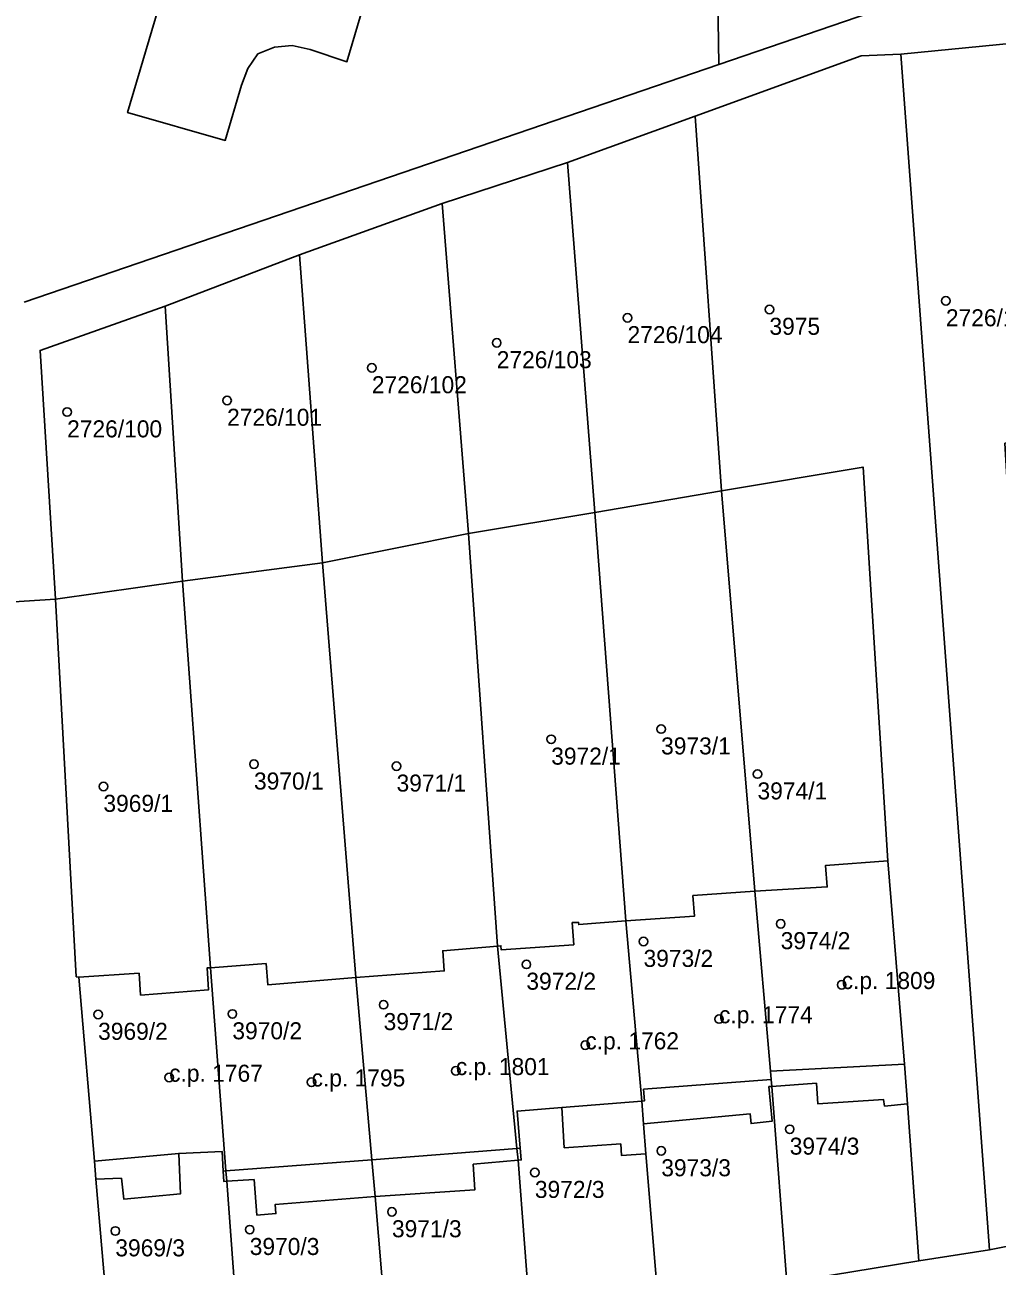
# Model space of a CAD drawing. Extents: x -878211 to -870363, y -1058464 to -1052522.
# Drawn here: x -873233.3 to -873176.2, y -1055685.7 to -1055612.8 of the extents above; entities that cross this region are included whole.
import ezdxf

# ---------------------------------------------------------------- set-up
doc = ezdxf.new("R2010")
doc.units = 0
for name, color, linetype in [('Vrstva 50', 7, 'Continuous'), ('Vrstva 51', 7, 'Continuous'), ('Vrstva 52', 7, 'Continuous')]:
    doc.layers.add(name, color=color, linetype=linetype)

msp = doc.modelspace()

# ---------------------------------------------------------------- linework, layer by layer
at = {"layer": 'Vrstva 50'}
for centre in [(-873179.21, -1055629.01994), (-873197.9, -1055630.00994), (-873189.57, -1055629.51994), (-873205.58, -1055631.47994), (-873212.91, -1055632.94994), (-873221.41, -1055634.85994), (-873230.8, -1055635.53994), (-873195.93, -1055654.14994), (-873202.38, -1055654.74994), (-873219.83, -1055656.20994), (-873211.46, -1055656.32994), (-873190.27, -1055656.78994), (-873228.67, -1055657.51994), (-873188.91, -1055665.57994), (-873196.96, -1055666.61994), (-873203.84, -1055667.95994), (-873185.33, -1055669.15994), (-873228.98, -1055670.89994), (-873221.1, -1055670.86994), (-873212.22, -1055670.32994), (-873192.53, -1055671.16994), (-873200.38, -1055672.69994), (-873224.81, -1055674.59994), (-873207.98, -1055674.20994), (-873216.45, -1055674.87994), (-873188.38, -1055677.63994), (-873195.92, -1055678.90994), (-873203.34, -1055680.17994), (-873211.73, -1055682.48994), (-873227.97, -1055683.60994), (-873220.08, -1055683.52994)]:
    msp.add_circle(centre, 0.25, dxfattribs=at)
at = {"layer": 'Vrstva 51'}
for points in [[(-873133.86, -1055614.38), (-873133.68, -1055608.93), (-873133.41, -1055600.69), (-873132.41, -1055592.17), (-873132.67, -1055583.08), (-873135.51, -1055585.52), (-873143.76, -1055587.06), (-873151.75, -1055583.38), (-873160.15, -1055579.44), (-873168.02, -1055575.7), (-873183.53, -1055568.07), (-873182.97, -1055573.08), (-873175.74, -1055575.14), (-873180.81, -1055592.89), (-873185.82, -1055610.66), (-873192.63, -1055608.68), (-873192.55, -1055615.15), (-873182.94, -1055611.86), (-873169.62, -1055610.44), (-873160.75, -1055610.15)], [(-873181.86, -1055614.53), (-873176.65, -1055684.71), (-873172.63, -1055683.91), (-873173.91, -1055665.69), (-873173.96, -1055665.13), (-873174.75, -1055654.34), (-873175.75, -1055637.37), (-873167.44, -1055635.97), (-873169.28, -1055613.31)], [(-873180.8, -1055685.36), (-873176.65, -1055684.71), (-873181.86, -1055614.53), (-873184.18, -1055614.64), (-873193.93, -1055618.17), (-873192.39, -1055640.17), (-873184.07, -1055638.77), (-873182.61, -1055661.88), (-873181.65, -1055673.82), (-873181.47, -1055676.14)], [(-873193.93, -1055618.17), (-873201.43, -1055620.9), (-873199.82, -1055641.43), (-873192.39, -1055640.17)], [(-873207.24, -1055642.68), (-873199.82, -1055641.43), (-873201.43, -1055620.9), (-873208.78, -1055623.31)], [(-873215.81, -1055644.39), (-873207.24, -1055642.68), (-873208.78, -1055623.31), (-873217.16, -1055626.32)], [(-873224.03, -1055645.47), (-873215.81, -1055644.39), (-873217.16, -1055626.32), (-873225.05, -1055629.33)], [(-873224.03, -1055645.47), (-873225.05, -1055629.33), (-873232.39, -1055631.93), (-873231.49, -1055646.53)], [(-873186.18, -1055663.41), (-873186.27, -1055662.15), (-873182.61, -1055661.88), (-873184.07, -1055638.77), (-873192.39, -1055640.17), (-873190.42, -1055663.66)], [(-873194.06, -1055663.92), (-873190.42, -1055663.66), (-873192.39, -1055640.17), (-873199.82, -1055641.43), (-873198, -1055665.41), (-873193.97, -1055665.14)], [(-873201.06, -1055666.81), (-873201.15, -1055665.51), (-873200.77, -1055665.5), (-873200.76, -1055665.63), (-873198, -1055665.41), (-873199.82, -1055641.43), (-873207.24, -1055642.68), (-873205.53, -1055666.89), (-873205.33, -1055666.87), (-873205.31, -1055667.11)], [(-873207.24, -1055642.68), (-873215.81, -1055644.39), (-873213.85, -1055668.73), (-873208.66, -1055668.35), (-873208.75, -1055667.16), (-873205.53, -1055666.89)], [(-873213.85, -1055668.73), (-873215.81, -1055644.39), (-873224.03, -1055645.47), (-873222.38, -1055668.16), (-873219.12, -1055667.91), (-873219.02, -1055669.16)], [(-873226.58, -1055668.48), (-873226.49, -1055669.76), (-873222.5, -1055669.45), (-873222.58, -1055668.17), (-873222.38, -1055668.16), (-873224.03, -1055645.47), (-873231.49, -1055646.53), (-873230.26, -1055668.69), (-873230.12, -1055668.71)], [(-873244.04, -1055695.5), (-873228.08, -1055692.58), (-873229.12, -1055680.57), (-873229.2, -1055679.52), (-873230.12, -1055668.71), (-873230.26, -1055668.69), (-873231.49, -1055646.53), (-873242.51, -1055647.23)], [(-873186.81, -1055674.94), (-873186.72, -1055676.15), (-873182.87, -1055675.9), (-873182.81, -1055676.28), (-873181.47, -1055676.14), (-873181.65, -1055673.82), (-873182.61, -1055661.88), (-873186.27, -1055662.15), (-873186.18, -1055663.41), (-873190.42, -1055663.66), (-873189.5, -1055674.23), (-873189.46, -1055674.72), (-873189.43, -1055675.12)], [(-873190.71, -1055676.73), (-873190.65, -1055677.31), (-873189.4, -1055677.16), (-873189.6, -1055675.13), (-873189.43, -1055675.12), (-873189.46, -1055674.72), (-873189.5, -1055674.23), (-873190.42, -1055663.66), (-873194.06, -1055663.92), (-873193.97, -1055665.14), (-873198, -1055665.41), (-873197.06, -1055675.99), (-873196.96, -1055677.33)], [(-873204.14, -1055679.44), (-873204.21, -1055678.75), (-873204.38, -1055676.57), (-873201.76, -1055676.36), (-873201.62, -1055678.72), (-873198.3, -1055678.5), (-873198.26, -1055679.17), (-873196.82, -1055679.09), (-873196.96, -1055677.33), (-873197.06, -1055675.99), (-873198, -1055665.41), (-873200.76, -1055665.63), (-873200.77, -1055665.5), (-873201.15, -1055665.51), (-873201.06, -1055666.81), (-873205.31, -1055667.11), (-873205.33, -1055666.87), (-873205.53, -1055666.89), (-873204.4, -1055678.76), (-873204.33, -1055679.46)], [(-873205.53, -1055666.89), (-873208.75, -1055667.16), (-873208.66, -1055668.35), (-873213.85, -1055668.73), (-873212.91, -1055679.44), (-873212.72, -1055681.59), (-873206.86, -1055681.19), (-873206.96, -1055679.69), (-873204.33, -1055679.46), (-873204.4, -1055678.76)], [(-873227.61, -1055680.51), (-873227.48, -1055681.74), (-873224.14, -1055681.42), (-873224.25, -1055679.06), (-873221.7, -1055678.94), (-873221.64, -1055680.09), (-873221.61, -1055680.7), (-873221.43, -1055680.69), (-873221.48, -1055680.08), (-873222.38, -1055668.16), (-873222.58, -1055668.17), (-873222.5, -1055669.45), (-873226.49, -1055669.76), (-873226.58, -1055668.48), (-873230.12, -1055668.71), (-873229.2, -1055679.52), (-873229.12, -1055680.57)], [(-873219.66, -1055682.68), (-873218.54, -1055682.59), (-873218.58, -1055682.05), (-873212.72, -1055681.59), (-873212.91, -1055679.44), (-873213.85, -1055668.73), (-873219.02, -1055669.16), (-873219.12, -1055667.91), (-873222.38, -1055668.16), (-873221.48, -1055680.08), (-873221.43, -1055680.69), (-873219.82, -1055680.59)], [(-873181.47, -1055676.14), (-873182.81, -1055676.28), (-873182.87, -1055675.9), (-873186.72, -1055676.15), (-873186.81, -1055674.94), (-873189.43, -1055675.12), (-873188.55, -1055686.64), (-873180.8, -1055685.36)], [(-873189.43, -1055675.12), (-873189.6, -1055675.13), (-873189.4, -1055677.16), (-873190.65, -1055677.31), (-873190.71, -1055676.73), (-873196.96, -1055677.33), (-873196.82, -1055679.09), (-873196.09, -1055687.98), (-873188.55, -1055686.64)], [(-873196.09, -1055687.98), (-873196.82, -1055679.09), (-873198.26, -1055679.17), (-873198.3, -1055678.5), (-873201.62, -1055678.72), (-873201.76, -1055676.36), (-873204.38, -1055676.57), (-873204.21, -1055678.75), (-873204.14, -1055679.44), (-873204.33, -1055679.46), (-873203.58, -1055689.23)], [(-873220.59, -1055692.12), (-873221.43, -1055680.69), (-873221.61, -1055680.7), (-873221.64, -1055680.09), (-873221.7, -1055678.94), (-873224.25, -1055679.06), (-873224.14, -1055681.42), (-873227.48, -1055681.74), (-873227.61, -1055680.51), (-873229.12, -1055680.57), (-873228.08, -1055692.58)], [(-873211.96, -1055690.67), (-873203.58, -1055689.23), (-873204.33, -1055679.46), (-873206.96, -1055679.69), (-873206.86, -1055681.19), (-873212.72, -1055681.59)], [(-873220.59, -1055692.12), (-873211.96, -1055690.67), (-873212.72, -1055681.59), (-873218.58, -1055682.05), (-873218.54, -1055682.59), (-873219.66, -1055682.68), (-873219.82, -1055680.59), (-873221.43, -1055680.69)]]:
    msp.add_lwpolyline(points, close=True, dxfattribs=at)
for points in [[(-873210.37, -1055601.42), (-873214.37, -1055614.98), (-873216.54, -1055614.27), (-873217.58, -1055614.03), (-873218.62, -1055614.13), (-873219.6, -1055614.51), (-873220.2, -1055615.38), (-873220.56, -1055616.36), (-873221.52, -1055619.6), (-873227.25, -1055617.97), (-873219.31, -1055591.18)], [(-873219.31, -1055591.18), (-873227.25, -1055617.97), (-873221.52, -1055619.6), (-873220.56, -1055616.36), (-873220.2, -1055615.38), (-873219.6, -1055614.51), (-873218.62, -1055614.13), (-873217.58, -1055614.03), (-873216.54, -1055614.27), (-873214.37, -1055614.98), (-873210.37, -1055601.42)], [(-873233.33, -1055629.09), (-873192.55, -1055615.15), (-873192.63, -1055608.68)], [(-873247.77, -1055697.28), (-873223.58, -1055694.59), (-873192.53, -1055689.31), (-873163.69, -1055684.33), (-873126.27, -1055678.1), (-873108.8, -1055675.13), (-873104.35, -1055674.3), (-873102.96, -1055673.82), (-873101.73, -1055672.94), (-873100.78, -1055671.77), (-873100.55, -1055670.31), (-873100.47, -1055668.33), (-873100.76, -1055654.75), (-873101.15, -1055637.19), (-873101.02, -1055634.25), (-873099.5, -1055614.42), (-873105.6, -1055618.66), (-873127.76, -1055615.3), (-873133.86, -1055614.38), (-873160.75, -1055610.15), (-873169.62, -1055610.44), (-873182.94, -1055611.86), (-873192.55, -1055615.15), (-873233.33, -1055629.09)], [(-873242.51, -1055647.23), (-873231.49, -1055646.53), (-873232.39, -1055631.93), (-873225.05, -1055629.33), (-873217.16, -1055626.32), (-873208.78, -1055623.31), (-873201.43, -1055620.9), (-873193.93, -1055618.17), (-873184.18, -1055614.64), (-873181.86, -1055614.53), (-873169.28, -1055613.31)], [(-873172.63, -1055683.91), (-873176.65, -1055684.71), (-873180.8, -1055685.36), (-873188.55, -1055686.64)]]:
    msp.add_lwpolyline(points, dxfattribs=at)
at = {"layer": 'Vrstva 52'}
for points in [[(-873190.42, -1055663.66), (-873189.5, -1055674.23), (-873181.65, -1055673.82), (-873182.61, -1055661.88), (-873186.27, -1055662.15), (-873186.18, -1055663.41)], [(-873196.96, -1055675.28), (-873189.46, -1055674.72), (-873189.5, -1055674.23), (-873190.42, -1055663.66), (-873194.06, -1055663.92), (-873193.97, -1055665.14), (-873198, -1055665.41), (-873197.06, -1055675.99), (-873196.9, -1055675.97)], [(-873205.53, -1055666.89), (-873204.4, -1055678.76), (-873204.21, -1055678.75), (-873204.38, -1055676.57), (-873201.76, -1055676.36), (-873197.06, -1055675.99), (-873198, -1055665.41), (-873200.76, -1055665.63), (-873200.77, -1055665.5), (-873201.15, -1055665.51), (-873201.06, -1055666.81), (-873205.31, -1055667.11), (-873205.33, -1055666.87)], [(-873213.85, -1055668.73), (-873212.91, -1055679.44), (-873204.4, -1055678.76), (-873205.53, -1055666.89), (-873208.75, -1055667.16), (-873208.66, -1055668.35)], [(-873230.12, -1055668.71), (-873229.2, -1055679.52), (-873224.25, -1055679.06), (-873221.7, -1055678.94), (-873221.64, -1055680.09), (-873221.48, -1055680.08), (-873222.38, -1055668.16), (-873222.58, -1055668.17), (-873222.5, -1055669.45), (-873226.49, -1055669.76), (-873226.58, -1055668.48)], [(-873222.38, -1055668.16), (-873221.48, -1055680.08), (-873212.91, -1055679.44), (-873213.85, -1055668.73), (-873219.02, -1055669.16), (-873219.12, -1055667.91)]]:
    msp.add_lwpolyline(points, close=True, dxfattribs=at)

# ---------------------------------------------------------------- texts
at = {"layer": 'Vrstva 50'}
for s, p in [('2726/105', (-873179.21, -1055630.509)), ('2726/104', (-873197.9, -1055631.499)), ('3975', (-873189.57, -1055631.009)), ('2726/103', (-873205.58, -1055632.969)), ('2726/102', (-873212.91, -1055634.439)), ('2726/101', (-873221.41, -1055636.349)), ('2726/100', (-873230.8, -1055637.029)), ('3973/1', (-873195.93, -1055655.639)), ('3972/1', (-873202.38, -1055656.239)), ('3970/1', (-873219.83, -1055657.699)), ('3971/1', (-873211.46, -1055657.819)), ('3974/1', (-873190.27, -1055658.279)), ('3969/1', (-873228.67, -1055659.009)), ('3974/2', (-873188.91, -1055667.069)), ('3973/2', (-873196.96, -1055668.109)), ('3972/2', (-873203.84, -1055669.449)), ('c.p. 1809', (-873185.33, -1055669.409)), ('c.p. 1774', (-873192.53, -1055671.419)), ('3969/2', (-873228.98, -1055672.389)), ('3970/2', (-873221.1, -1055672.359)), ('3971/2', (-873212.22, -1055671.819)), ('c.p. 1762', (-873200.38, -1055672.95)), ('c.p. 1801', (-873207.98, -1055674.46)), ('c.p. 1767', (-873224.81, -1055674.85)), ('c.p. 1795', (-873216.45, -1055675.129)), ('3974/3', (-873188.38, -1055679.129)), ('3973/3', (-873195.92, -1055680.399)), ('3972/3', (-873203.34, -1055681.669)), ('3971/3', (-873211.73, -1055683.979)), ('3969/3', (-873227.97, -1055685.099)), ('3970/3', (-873220.08, -1055685.019))]:
    msp.add_text(s, height=0.999996, dxfattribs=at).set_placement(p)

doc.saveas('drawing.dxf')
